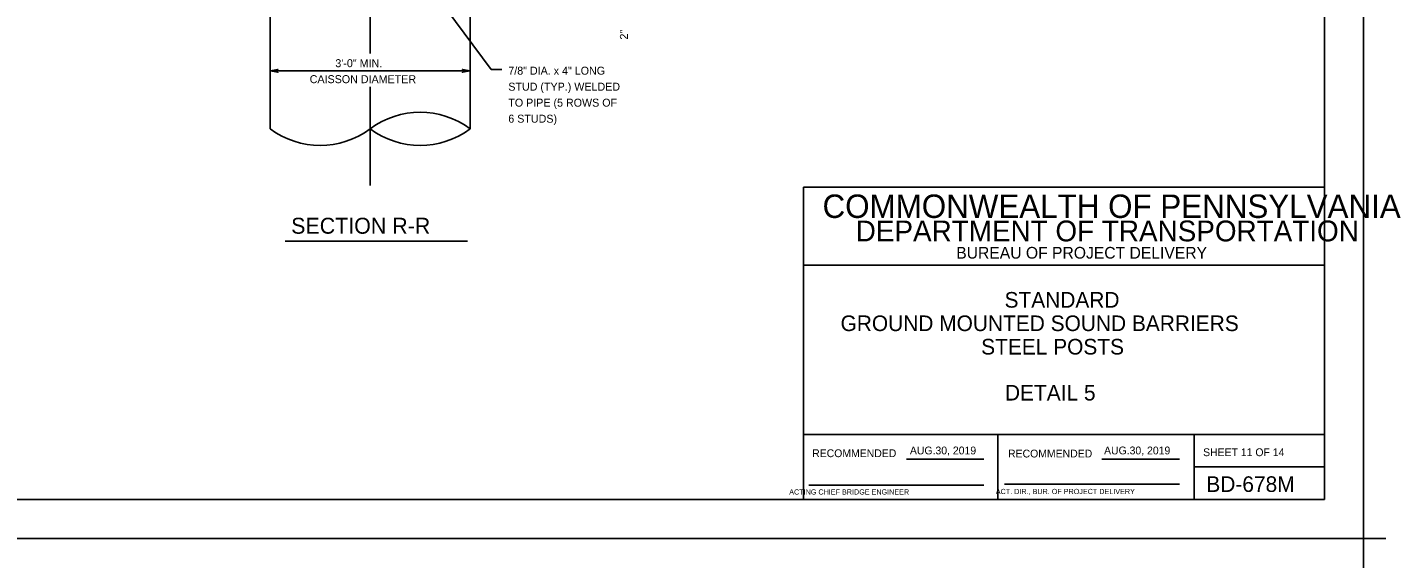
# Model space of a CAD drawing. Extents: x 3475 to 6558, y -3780 to 1166.
# Drawn here: x 4089 to 4607, y -3000 to -2796 of the extents above; entities that cross this region are included whole.
import ezdxf

# ---------------------------------------------------------------- set-up
doc = ezdxf.new("R2010")
doc.units = 0
for name, color, linetype in [('1', 7, 'Continuous'), ('2', 7, 'Continuous'), ('PLT-BNDY', 7, 'Continuous')]:
    doc.layers.add(name, color=color, linetype=linetype)

msp = doc.modelspace()

# ---------------------------------------------------------------- linework, layer by layer
at = {"layer": '1'}
for p, q in [((4220.89, -2579.66), (4220.89, -2805.95)), ((4182.49, -2647.71), (4182.49, -2834.94)), ((4259.29, -2647.71), (4259.29, -2834.94)), ((4267.3, -2812.21), (4245.77, -2783.04)), ((4182.49, -2812.66), (4259.29, -2812.66)), ((4267.3, -2812.21), (4271.4, -2812.21)), ((4220.89, -2818.77), (4220.89, -2856.67)), ((4188.31, -2878.1), (4258.22, -2878.1))]:
    msp.add_line(p, q, dxfattribs=at)
for points in [[(4182.49, -2812.66), (4185.47, -2812.1), (4185.24, -2812.26), (4185.12, -2812.46), (4185.09, -2812.66), (4185.12, -2812.86), (4185.24, -2813.06), (4185.47, -2813.22), (4182.49, -2812.66), (4185.24, -2813.06), (4185.12, -2812.86), (4182.49, -2812.66), (4185.09, -2812.66), (4185.12, -2812.46), (4182.49, -2812.66), (4185.24, -2812.26)], [(4259.29, -2812.66), (4256.31, -2813.22), (4256.54, -2813.06), (4256.66, -2812.86), (4256.69, -2812.66), (4256.66, -2812.46), (4256.54, -2812.26), (4256.31, -2812.1), (4259.29, -2812.66), (4256.54, -2812.26), (4256.66, -2812.46), (4259.29, -2812.66), (4256.69, -2812.66), (4256.66, -2812.86), (4259.29, -2812.66), (4256.54, -2813.06)]]:
    msp.add_lwpolyline(points, dxfattribs=at)
for centre, start, end in [((4240.09, -2860.68), 53.275, 126.725), ((4201.69, -2809.21), 233.275, 306.725), ((4240.09, -2809.21), 233.275, 306.725)]:
    msp.add_arc(centre, 32.11, start, end, dxfattribs=at)
at = {"layer": '2'}
for p, q in [((4587.34, -2413.31), (4587.34, -2977.31)), ((4587.34, -2857.31), (4387.34, -2857.31)), ((4387.34, -2857.31), (4387.34, -2977.31)), ((4587.34, -2977.31), (4587.34, -2857.31)), ((4587.34, -2887.31), (4387.34, -2887.31)), ((4587.34, -2952.31), (4387.34, -2952.31)), ((4461.84, -2977.31), (4461.84, -2952.31)), ((4537.34, -2952.31), (4537.34, -2977.31)), ((4426.81, -2961.81), (4456.57, -2961.81)), ((4501.81, -2961.81), (4531.71, -2961.81)), ((4537.34, -2964.81), (4587.34, -2964.81)), ((4389.34, -2971.81), (4456.57, -2971.81)), ((4464.47, -2971.43), (4531.71, -2971.43)), ((4587.34, -2977.31), (3801.34, -2977.31)), ((4387.34, -2977.31), (4587.34, -2977.31))]:
    msp.add_line(p, q, dxfattribs=at)
at = {"layer": 'PLT-BNDY'}
for points in [[(3761.34, -2398.31), (4602.34, -2398.31), (4602.34, -2992.31), (3761.34, -2992.31)], [(4602.34, -2398.31), (5443.34, -2398.31), (5443.34, -2992.31), (4602.34, -2992.31)], [(3761.34, -2992.31), (4602.34, -2992.31), (4602.34, -3586.31), (3761.34, -3586.31)]]:
    msp.add_lwpolyline(points, close=True, dxfattribs=at)

# ---------------------------------------------------------------- texts
at = {"layer": '1'}
msp.add_text('2"', height=3.072, rotation=90, dxfattribs=at).set_placement((4319.86, -2800.65))
for s, height, p in [('3\'-0" MIN.', 3.072, (4207.52, -2811.27)), ('CAISSON DIAMETER', 3.072, (4197.67, -2817.41)), ('7/8" DIA. x 4" LONG', 3.072, (4273.93, -2814.15)), ('STUD (TYP.) WELDED', 3.072, (4273.93, -2820.3)), ('TO PIPE (5 ROWS OF', 3.072, (4273.93, -2826.44)), ('6 STUDS)', 3.072, (4273.93, -2832.59)), ('SECTION R-R', 6.144, (4190.56, -2875.25)), ('STANDARD', 6, (4464.48, -2903.64)), ('GROUND MOUNTED SOUND BARRIERS', 6.0001, (4401.5, -2912.64)), ('STEEL POSTS', 6.0001, (4455.5, -2921.64)), ('DETAIL 5', 6, (4464.64, -2939.31)), ('SHEET 11 OF 14', 3, (4540.72, -2960.68)), ('BD-678M', 6, (4541.97, -2974.43))]:
    msp.add_text(s, height=height, dxfattribs=at).set_placement(p)
at = {"layer": '2'}
for s, height, p in [('COMMONWEALTH OF PENNSYLVANIA', 9, (4394.59, -2869.18)), ('DEPARTMENT OF TRANSPORTATION', 8.0002, (4407.34, -2878.18)), ('BUREAU OF PROJECT DELIVERY', 4.5, (4445.93, -2884.81)), ('AUG.30, 2019', 3, (4428.14, -2960)), ('AUG.30, 2019', 3, (4502.69, -2960)), ('       ACTING CHIEF BRIDGE ENGINEER', 2.0002, (4376.43, -2975.43)), ('   ACT. DIR., BUR. OF PROJECT DELIVERY', 2.0002, (4458.82, -2975.25))]:
    msp.add_text(s, height=height, dxfattribs=at).set_placement(p)
for p in [(4390.61, -2961.06), (4465.83, -2961.18)]:
    msp.add_text('RECOMMENDED', height=3, rotation=360, dxfattribs=at).set_placement(p)

doc.saveas('drawing.dxf')
